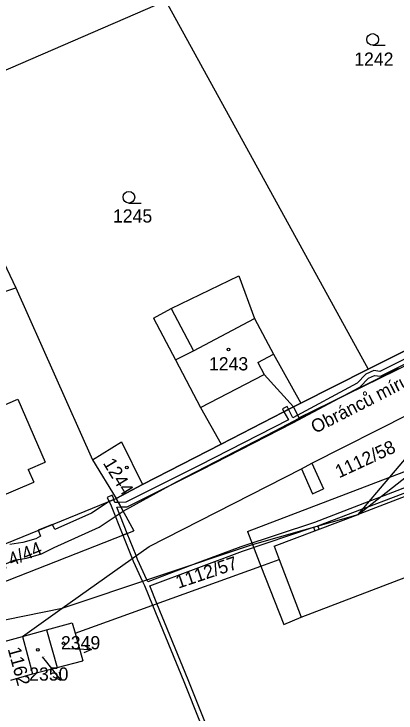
# Model space of a CAD drawing. Extents: x -785744 to -782822, y -1067550 to -1063910.
# Drawn here: x -784102.3 to -784053, y -1065784.8 to -1065694.7 of the extents above; entities that cross this region are included whole.
import ezdxf

# ---------------------------------------------------------------- set-up
doc = ezdxf.new("R2010")
doc.units = 0
for name, color, linetype in [('Hranice parcel', 7, 'Continuous'), ('Parcelní čísla', 7, 'Continuous'), ('Pop_ČP_popisy', 7, 'Continuous'), ('Vnitřní kresba', 7, 'Continuous'), ('Věcná břemena k části', 7, 'Continuous'), ('Značky budov', 7, 'Continuous'), ('Značky kultur', 7, 'Continuous')]:
    doc.layers.add(name, color=color, linetype=linetype)

msp = doc.modelspace()

# ---------------------------------------------------------------- linework, layer by layer
at = {"layer": 'Hranice parcel'}
for points in [[(-784113.35, -1065706.27), (-784084.06, -1065693.58)], [(-784082.77, -1065693.02), (-784056.65, -1065740.47)], [(-784113.35, -1065706.27), (-784102.02, -1065730.02)], [(-784082.02, -1065732.69), (-784073.3, -1065728.48)], [(-784073.3, -1065728.48), (-784071.28, -1065733.95)], [(-784128.96, -1065739.01), (-784102.02, -1065730.02)], [(-784102.02, -1065730.02), (-784092.17, -1065752.17)], [(-784084.29, -1065733.9), (-784082.02, -1065732.69)], [(-784084.29, -1065733.9), (-784081.46, -1065739.26)], [(-784071.28, -1065733.95), (-784068.85, -1065738.54)], [(-784056.65, -1065740.47), (-784043.16, -1065733.74)], [(-784068.85, -1065738.54), (-784065.32, -1065744.85)], [(-784081.46, -1065739.26), (-784078.23, -1065745.42)], [(-784065.32, -1065744.85), (-784056.65, -1065740.47)], [(-784063.9, -1065752.6), (-784038.73, -1065739.89)], [(-784114.12, -1065749.65), (-784101.77, -1065744.34)], [(-784101.77, -1065744.34), (-784098.27, -1065752.48)], [(-784066.27, -1065745.33), (-784065.32, -1065744.85)], [(-784078.23, -1065745.42), (-784075.58, -1065750.15)], [(-784075.58, -1065750.15), (-784066.27, -1065745.33)], [(-784053.84, -1065754.38), (-784049.01, -1065748.72)], [(-784092.17, -1065752.17), (-784088.4, -1065749.83)], [(-784088.4, -1065749.83), (-784085.7, -1065755.34)], [(-784085.7, -1065755.34), (-784075.58, -1065750.15)], [(-784092.17, -1065752.17), (-784089.09, -1065757.14)], [(-784100.43, -1065753.42), (-784098.27, -1065752.48)], [(-784065.24, -1065753.33), (-784063.9, -1065752.6)], [(-784057.94, -1065759.18), (-784049.88, -1065752.87)], [(-784042.49, -1065753.29), (-784057.94, -1065759.18)], [(-784100.43, -1065753.42), (-784099.73, -1065755.03)], [(-784084.86, -1065763.31), (-784065.24, -1065753.33)], [(-784109.94, -1065759.38), (-784099.73, -1065755.03)], [(-784057.94, -1065759.18), (-784053.84, -1065754.38)], [(-784089.09, -1065757.14), (-784085.7, -1065755.34)], [(-784114.28, -1065767.38), (-784089.09, -1065757.14)], [(-784089.09, -1065757.14), (-784086.85, -1065761.32)], [(-784071.54, -1065763.07), (-784057.94, -1065759.18)], [(-784068.73, -1065763.3), (-784057.94, -1065759.18)], [(-784118, -1065773.53), (-784086.85, -1065761.32)], [(-784096.08, -1065771.28), (-784071.54, -1065763.07)], [(-784065.26, -1065772.41), (-784038.86, -1065762.35)], [(-784096.08, -1065771.28), (-784084.86, -1065763.31)], [(-784068.73, -1065763.3), (-784068.09, -1065764.99)], [(-784070.45, -1065765.84), (-784068.09, -1065764.99)], [(-784068.09, -1065764.99), (-784065.26, -1065772.41)], [(-784094.38, -1065774.48), (-784070.45, -1065765.84)], [(-784161.54, -1065784.58), (-784096.08, -1065771.28)], [(-784101.2, -1065774.92), (-784096.08, -1065771.28)], [(-784098.08, -1065774.05), (-784094.79, -1065773.14)], [(-784094.79, -1065773.14), (-784094.38, -1065774.48)], [(-784101.2, -1065774.92), (-784098.08, -1065774.05)], [(-784098.08, -1065774.05), (-784096.72, -1065778.91)], [(-784094.38, -1065774.48), (-784093.42, -1065778.05)], [(-784104.03, -1065775.7), (-784101.2, -1065774.92)], [(-784101.2, -1065774.92), (-784099.9, -1065779.74)], [(-784096.72, -1065778.91), (-784093.42, -1065778.05)], [(-784099.9, -1065779.74), (-784096.72, -1065778.91)], [(-784102.69, -1065780.52), (-784099.9, -1065779.74)]]:
    msp.add_lwpolyline(points, dxfattribs=at)
at = {"layer": 'Pop_ČP_popisy'}
for p, q in [((-784095.27, -1065776.47), (-784092.272, -1065776.573)), ((-784098.08, -1065778.23), (-784096.236, -1065780.596))]:
    msp.add_line(p, q, dxfattribs=at)
for points in [[(-784095.46, -1065776.46), (-784095.27, -1065776.47)], [(-784093.254, -1065776.039), (-784092.272, -1065776.573), (-784093.288, -1065777.039)], [(-784098.64, -1065777.52), (-784098.08, -1065778.23)], [(-784096.456, -1065779.5), (-784096.236, -1065780.596), (-784097.245, -1065780.115)]]:
    msp.add_lwpolyline(points, dxfattribs=at)
at = {"layer": 'Vnitřní kresba'}
for points in [[(-784065.58, -1065746.76), (-784032.06, -1065730.33)], [(-784082.02, -1065732.69), (-784079.14, -1065738.13)], [(-784079.14, -1065738.13), (-784071.28, -1065733.95)], [(-784081.46, -1065739.26), (-784079.14, -1065738.13)], [(-784070.86, -1065739.61), (-784068.85, -1065738.54)], [(-784070.86, -1065739.61), (-784070.05, -1065741.15)], [(-784078.23, -1065745.42), (-784070.05, -1065741.15)], [(-784070.05, -1065741.15), (-784066.27, -1065745.33)], [(-784066.27, -1065745.33), (-784065.58, -1065746.76)], [(-784063.9, -1065752.6), (-784062.4, -1065755.9)], [(-784053.84, -1065754.38), (-784049.88, -1065752.87)], [(-784065.24, -1065753.33), (-784063.82, -1065756.53)], [(-784072.2, -1065761.37), (-784053.84, -1065754.38)], [(-784063.82, -1065756.53), (-784062.4, -1065755.9)], [(-784072.2, -1065761.37), (-784071.54, -1065763.07)], [(-784071.54, -1065763.07), (-784070.45, -1065765.84)], [(-784070.45, -1065765.84), (-784067.5, -1065773.37)], [(-784067.5, -1065773.37), (-784065.26, -1065772.41)]]:
    msp.add_lwpolyline(points, dxfattribs=at)
at = {"layer": 'Věcná břemena k části'}
for points in [[(-784042.43, -1065733.4), (-784056.65, -1065740.47)], [(-784044.16, -1065735.29), (-784055.15, -1065740.77)], [(-784055.05, -1065741.39), (-784043.9, -1065735.83)], [(-784056.65, -1065740.47), (-784065.32, -1065744.85)], [(-784064.69, -1065746.38), (-784052.7, -1065740.35)], [(-784055.89, -1065740.66), (-784056.95, -1065741.13)], [(-784055.15, -1065740.77), (-784055.89, -1065740.66)], [(-784056.95, -1065741.13), (-784058.06, -1065742.3)], [(-784056.59, -1065741.63), (-784055.81, -1065741.28)], [(-784055.81, -1065741.28), (-784055.05, -1065741.39)], [(-784058.06, -1065742.3), (-784066.36, -1065746.73)], [(-784057.7, -1065742.78), (-784056.59, -1065741.63)], [(-784066.34, -1065747.41), (-784057.7, -1065742.78)], [(-784065.32, -1065744.85), (-784066.27, -1065745.33)], [(-784066.27, -1065745.33), (-784075.58, -1065750.15)], [(-784067.07, -1065745.29), (-784067.69, -1065745.6), (-784067.49, -1065745.96)], [(-784067.49, -1065745.96), (-784066.89, -1065745.65), (-784067.07, -1065745.29)], [(-784066.89, -1065745.65), (-784067.49, -1065745.96)], [(-784067.49, -1065745.96), (-784066.89, -1065747.01)], [(-784066.36, -1065746.73), (-784066.89, -1065745.65)], [(-784068.63, -1065748.43), (-784064.69, -1065746.38)], [(-784066.89, -1065747.01), (-784078.43, -1065752.9)], [(-784078.15, -1065753.44), (-784066.34, -1065747.41)], [(-784081.32, -1065755.01), (-784068.63, -1065748.43)], [(-784075.58, -1065750.15), (-784085.7, -1065755.34)], [(-784078.43, -1065752.9), (-784087.85, -1065757.6)], [(-784087.69, -1065758.2), (-784078.15, -1065753.44)], [(-784088.2, -1065758.79), (-784081.32, -1065755.01)], [(-784049.91, -1065754.99), (-784055.17, -1065757.01)], [(-784085.7, -1065755.34), (-784089.09, -1065757.14)], [(-784056.78, -1065758.27), (-784049.97, -1065755.66)], [(-784089.63, -1065756.72), (-784090.25, -1065757.02), (-784090.08, -1065757.38)], [(-784089.39, -1065757.26), (-784089.45, -1065757.08), (-784089.63, -1065756.72)], [(-784090.02, -1065757.52), (-784092.3, -1065759.02)], [(-784090.08, -1065757.38), (-784090.02, -1065757.52), (-784089.39, -1065757.26)], [(-784089.28, -1065757.22), (-784090.02, -1065757.52)], [(-784089.39, -1065757.26), (-784090.02, -1065757.52)], [(-784090.02, -1065757.52), (-784089.75, -1065758.08)], [(-784089.27, -1065757.66), (-784089.39, -1065757.26)], [(-784089.09, -1065757.14), (-784089.28, -1065757.22)], [(-784088.82, -1065757.64), (-784089.27, -1065757.66)], [(-784089.09, -1065757.14), (-784088.2, -1065758.79)], [(-784088.2, -1065758.79), (-784089.09, -1065757.14)], [(-784087.85, -1065757.6), (-784088.82, -1065757.64)], [(-784088.51, -1065758.23), (-784088.82, -1065757.64)], [(-784088.82, -1065757.64), (-784088.51, -1065758.23)], [(-784056.53, -1065757.53), (-784063.57, -1065760.24)], [(-784055.17, -1065757.01), (-784056.53, -1065757.53)], [(-784089.75, -1065758.08), (-784088.24, -1065761.86)], [(-784089.03, -1065758.25), (-784088.51, -1065758.23)], [(-784087.68, -1065761.64), (-784089.03, -1065758.25)], [(-784088.51, -1065758.23), (-784087.69, -1065758.2)], [(-784063.1, -1065760.66), (-784057.35, -1065758.49)], [(-784057.35, -1065758.49), (-784056.78, -1065758.27)], [(-784092.3, -1065759.02), (-784097.01, -1065761.14)], [(-784091.3, -1065760.84), (-784088.2, -1065758.79)], [(-784097.3, -1065760.48), (-784099.18, -1065761.24)], [(-784097.01, -1065761.14), (-784097.3, -1065760.48)], [(-784063.57, -1065760.24), (-784073.03, -1065763.35)], [(-784099.18, -1065761.24), (-784098.85, -1065762.01)], [(-784097.09, -1065763.44), (-784091.3, -1065760.84)], [(-784072.83, -1065763.91), (-784063.68, -1065760.82)], [(-784063.68, -1065760.82), (-784063.49, -1065761.3)], [(-784063.49, -1065761.3), (-784062.93, -1065761.09)], [(-784062.93, -1065761.09), (-784063.1, -1065760.66)], [(-784098.85, -1065762.01), (-784099.48, -1065762.33)], [(-784088.24, -1065761.86), (-784087.68, -1065761.64)], [(-784087.68, -1065761.64), (-784088.24, -1065761.86), (-784087.04, -1065764.86)], [(-784086.54, -1065764.5), (-784087.68, -1065761.64)], [(-784101.12, -1065762.8), (-784102.82, -1065763.07)], [(-784099.48, -1065762.33), (-784101.12, -1065762.8)], [(-784098.72, -1065764.25), (-784097.09, -1065763.44)], [(-784084.79, -1065768.41), (-784072.83, -1065763.91)], [(-784073.03, -1065763.35), (-784078.37, -1065765.35)], [(-784102.24, -1065765.07), (-784100.66, -1065764.82)], [(-784100.66, -1065764.82), (-784098.72, -1065764.25)], [(-784087.04, -1065764.86), (-784086.9, -1065765.22)], [(-784086.34, -1065764.98), (-784086.54, -1065764.5)], [(-784085.14, -1065767.62), (-784086.34, -1065764.98)], [(-784105.86, -1065766.63), (-784102.24, -1065765.07)], [(-784086.9, -1065765.22), (-784085.71, -1065767.81)], [(-784078.37, -1065765.35), (-784085.03, -1065767.86)], [(-784085.03, -1065767.86), (-784085.14, -1065767.62)], [(-784085.71, -1065767.81), (-784085.47, -1065768.36)], [(-784085.47, -1065768.36), (-784084.42, -1065770.89)], [(-784083.86, -1065770.68), (-784084.79, -1065768.41)], [(-784084.42, -1065770.89), (-784080.38, -1065780.71)], [(-784079.82, -1065780.49), (-784083.86, -1065770.68)], [(-784080.38, -1065780.71), (-784078.27, -1065785.99)], [(-784077.59, -1065786.07), (-784079.82, -1065780.49)]]:
    msp.add_lwpolyline(points, dxfattribs=at)
at = {"layer": 'Značky budov'}
for centre in [(-784074.63, -1065737.95), (-784087.74, -1065753.16), (-784095.9, -1065775.79), (-784099.2, -1065776.63)]:
    msp.add_circle(centre, 0.175, dxfattribs=at)
at = {"layer": 'Značky kultur'}
for p, q in [((-784056.05, -1065698.77), (-784054.45, -1065698.77)), ((-784087.47, -1065719.09), (-784085.87, -1065719.09))]:
    msp.add_line(p, q, dxfattribs=at)
for centre in [(-784056.05, -1065698.02), (-784087.47, -1065718.34)]:
    msp.add_circle(centre, 0.75, dxfattribs=at)

# ---------------------------------------------------------------- texts
at = {"layer": 'Parcelní čísla'}
for s, height, p in [('1242', 1.7, (-784058.43, -1065701.4)), ('1245', 1.7, (-784089.52, -1065721.6)), ('1243', 1.7, (-784077.15, -1065740.64)), ('2349', 0.1, (-784095.46, -1065776.46)), ('2350', 0.1, (-784098.64, -1065777.52))]:
    msp.add_text(s, height=height, dxfattribs=at).set_placement(p)
for s, rotation, p in [('1112/58', 24.8679, (-784060.39, -1065754.56)), ('1244', 301.40163, (-784090.86, -1065752.58)), ('1174/44', 22.20264, (-784106.12, -1065767.31)), ('1112/57', 18.63009, (-784081.1, -1065768.77)), ('1162', 285.18201, (-784103.1, -1065776.52))]:
    msp.add_text(s, height=1.7, rotation=rotation, dxfattribs=at).set_placement(p)
at = {"layer": 'Pop_ČP_popisy'}
msp.add_text('Obránců míru', height=1.7, rotation=27.06939, dxfattribs=at).set_placement((-784063.47, -1065748.82))
for s, p in [('2349', (-784096.218, -1065776.57)), ('2350', (-784100.318, -1065780.6))]:
    msp.add_text(s, height=1.7, dxfattribs=at).set_placement(p)

doc.saveas('drawing.dxf')
